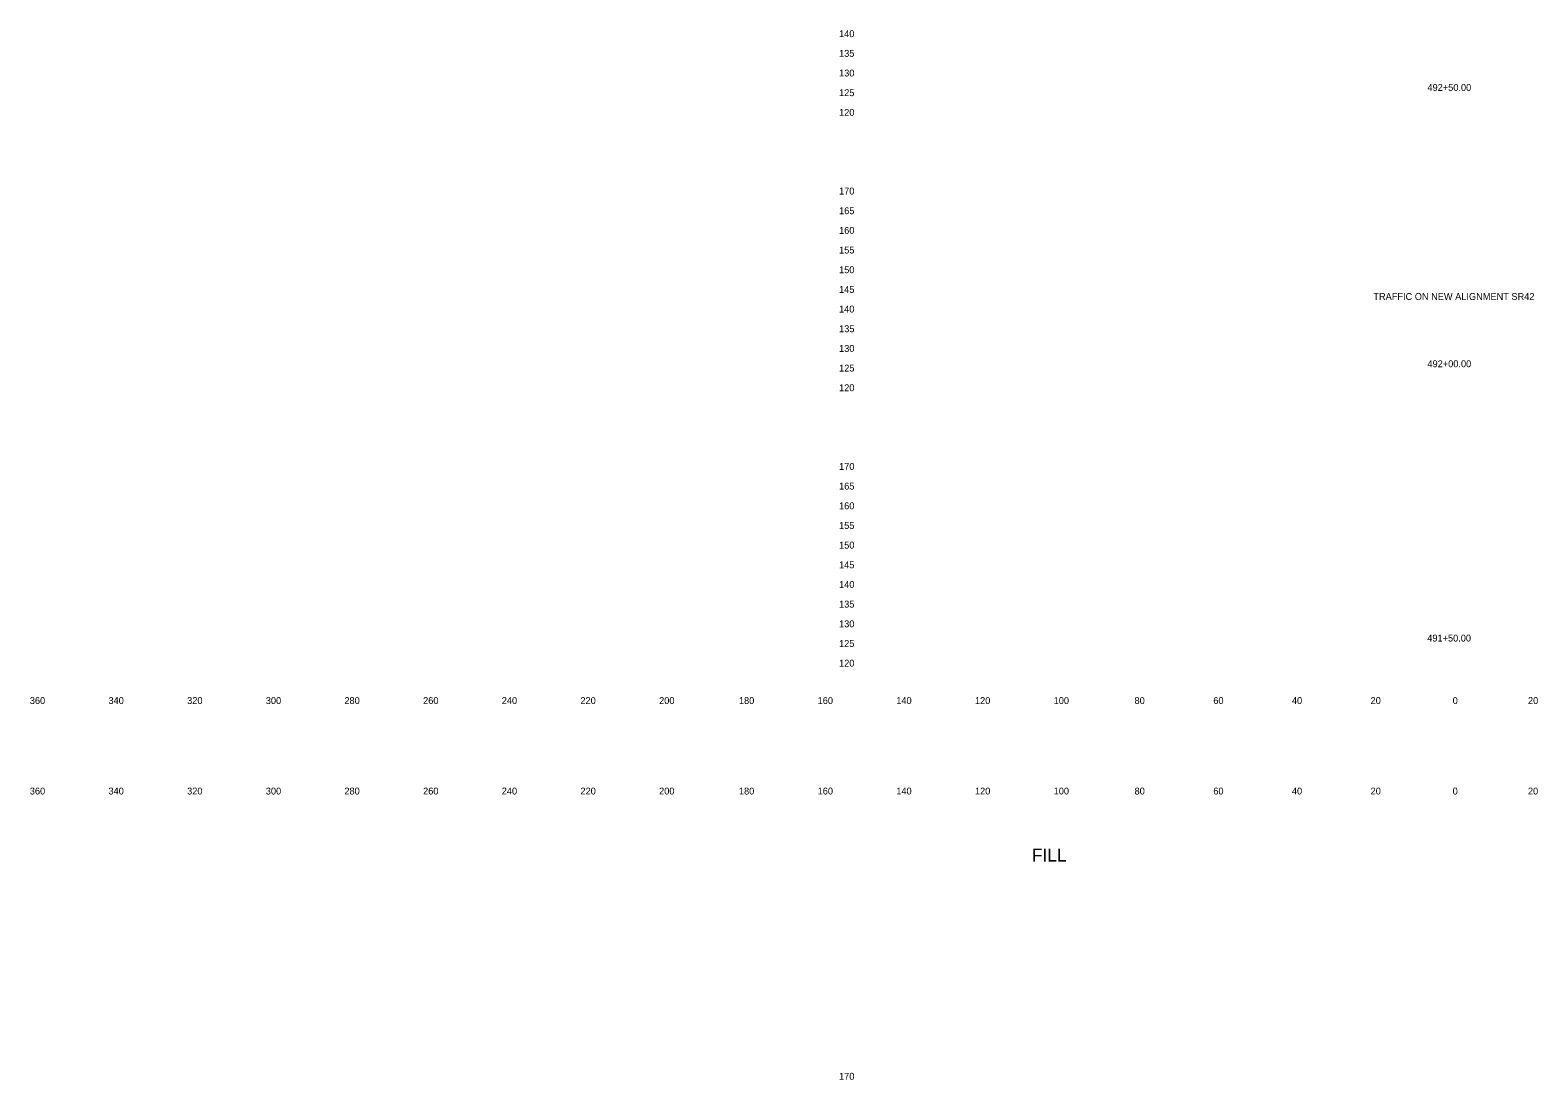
# Model space of a CAD drawing. Extents: x 21281 to 22024, y 6472 to 15208.
# Drawn here: x 21280.5 to 21663.8, y 14659.8 to 14926.6 of the extents above; entities that cross this region are included whole.
import ezdxf

# ---------------------------------------------------------------- set-up
doc = ezdxf.new("R2010")
doc.units = 0
for name, color, linetype in [('XS_SHEET_LABELS_ELEVATION', 7, 'Continuous'), ('XS_SHEET_LABELS_OFFSET', 7, 'Continuous'), ('XS_SHEET_LABELS_STATION', 7, 'Continuous')]:
    doc.layers.add(name, color=color, linetype=linetype)

msp = doc.modelspace()

# ---------------------------------------------------------------- texts
at = {"layer": 'XS_SHEET_LABELS_ELEVATION'}
for s, p in [('  140  ', (21484.84, 14924.84)), ('  135  ', (21484.84, 14919.84)), ('  130  ', (21484.84, 14914.84)), ('  125  ', (21484.84, 14909.84)), ('  120  ', (21484.84, 14904.84)), ('  170  ', (21484.84, 14884.84)), ('  165  ', (21484.84, 14879.84)), ('  160  ', (21484.84, 14874.84)), ('  155  ', (21484.84, 14869.84)), ('  150  ', (21484.84, 14864.84)), ('  145  ', (21484.84, 14859.84)), ('  140  ', (21484.84, 14854.84)), ('  135  ', (21484.84, 14849.84)), ('  130  ', (21484.84, 14844.84)), ('  125  ', (21484.84, 14839.84)), ('  120  ', (21484.84, 14834.84)), ('  170  ', (21484.84, 14814.84)), ('  165  ', (21484.84, 14809.84)), ('  160  ', (21484.84, 14804.84)), ('  155  ', (21484.84, 14799.84)), ('  150  ', (21484.84, 14794.84)), ('  145  ', (21484.84, 14789.84)), ('  140  ', (21484.84, 14784.84)), ('  135  ', (21484.84, 14779.84)), ('  130  ', (21484.84, 14774.84)), ('  125  ', (21484.84, 14769.84)), ('  120  ', (21484.84, 14764.84)), ('  170  ', (21484.84, 14659.84))]:
    msp.add_text(s, height=1.75, dxfattribs=at).set_placement(p)
at = {"layer": 'XS_SHEET_LABELS_OFFSET'}
for s, height, p in [('  360  ', 1.75, (21279.14, 14755.34)), ('  340  ', 1.75, (21299.13, 14755.34)), ('  320  ', 1.75, (21319.13, 14755.34)), ('  300  ', 1.75, (21339.13, 14755.34)), ('  280  ', 1.75, (21359.1, 14755.34)), ('  260  ', 1.75, (21379.11, 14755.34)), ('  240  ', 1.75, (21399.1, 14755.34)), ('  220  ', 1.75, (21419.1, 14755.34)), ('  200  ', 1.75, (21439.1, 14755.34)), ('  180  ', 1.75, (21459.39, 14755.34)), ('  160  ', 1.75, (21479.4, 14755.34)), ('  140  ', 1.75, (21499.39, 14755.34)), ('  120  ', 1.75, (21519.39, 14755.34)), ('  100  ', 1.75, (21539.39, 14755.34)), ('  80  ', 1.75, (21559.95, 14755.34)), ('  60  ', 1.75, (21579.97, 14755.34)), ('  40  ', 1.75, (21599.95, 14755.34)), ('  20  ', 1.75, (21619.95, 14755.34)), ('  0  ', 1.75, (21640.81, 14755.34)), ('  0  ', 1.75, (21640.81, 14755.34)), ('  20  ', 1.75, (21659.95, 14755.34)), ('  360  ', 1.75, (21279.14, 14732.34)), ('  340  ', 1.75, (21299.13, 14732.34)), ('  320  ', 1.75, (21319.13, 14732.34)), ('  300  ', 1.75, (21339.13, 14732.34)), ('  280  ', 1.75, (21359.1, 14732.34)), ('  260  ', 1.75, (21379.11, 14732.34)), ('  240  ', 1.75, (21399.1, 14732.34)), ('  220  ', 1.75, (21419.1, 14732.34)), ('  200  ', 1.75, (21439.1, 14732.34)), ('  180  ', 1.75, (21459.39, 14732.34)), ('  160  ', 1.75, (21479.4, 14732.34)), ('  140  ', 1.75, (21499.39, 14732.34)), ('  120  ', 1.75, (21519.39, 14732.34)), ('  100  ', 1.75, (21539.39, 14732.34)), ('  80  ', 1.75, (21559.95, 14732.34)), ('  60  ', 1.75, (21579.97, 14732.34)), ('  40  ', 1.75, (21599.95, 14732.34)), ('  20  ', 1.75, (21619.95, 14732.34)), ('  0  ', 1.75, (21640.81, 14732.34)), ('  0  ', 1.75, (21640.81, 14732.34)), ('  20  ', 1.75, (21659.95, 14732.34)), ('FILL', 3.273, (21535.18, 14715.29))]:
    msp.add_text(s, height=height, dxfattribs=at).set_placement(p)
at = {"layer": 'XS_SHEET_LABELS_STATION'}
for s, p in [('  492+50.00  ', (21634.4, 14911.17)), ('TRAFFIC ON NEW ALIGNMENT SR42', (21621.95, 14858.04)), ('  492+00.00  ', (21634.4, 14840.94)), ('  491+50.00  ', (21634.35, 14771.22))]:
    msp.add_text(s, height=1.75, dxfattribs=at).set_placement(p)

doc.saveas('drawing.dxf')
